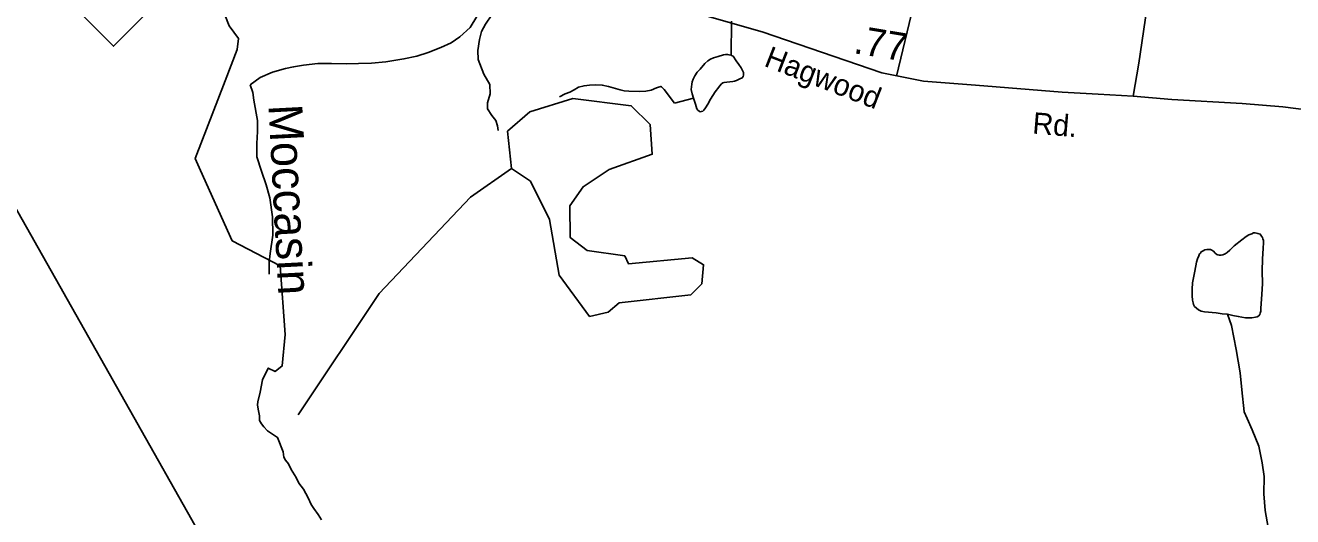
# Model space of a CAD drawing. Extents: x 2126262 to 2293712, y 749403 to 919119.
# Drawn here: x 2215366 to 2220992, y 762828 to 765008 of the extents above; entities that cross this region are included whole.
import ezdxf

# ---------------------------------------------------------------- set-up
doc = ezdxf.new("R2010")
doc.units = 0
for name, color, linetype in [('Exist Boundary Political CountyLine', 7, 'Continuous'), ('Exist Hydrographic Creek Single Shore Label', 7, 'Continuous'), ('Exist Hydrographic Misc Water Feature', 7, 'Continuous'), ('Exist Hydrographic Pond Under 1500 Sq Ft', 7, 'Continuous'), ('Exist Road Non-System Type 51', 7, 'Continuous'), ('Exist Road Primary NC Shield CELL', 7, 'Continuous'), ('Exist Road Secondary Mileage Hundredths English Label', 7, 'Continuous'), ('Exist Road Secondary Type 51 Attributed', 7, 'Continuous'), ('Exist Road Secondary Type 51 Label', 7, 'Continuous'), ('Map Preparation Inset Cut Line', 7, 'Continuous')]:
    doc.layers.add(name, color=color, linetype=linetype)

msp = doc.modelspace()

# ---------------------------------------------------------------- linework, layer by layer
at = {"layer": 'Exist Boundary Political CountyLine'}
msp.add_lwpolyline([(2216680.4, 762813.3), (2216665.7, 762837.1), (2216645.9, 762863.5), (2216634.2, 762881.8), (2216621.5, 762912), (2216600.2, 762950.6), (2216579.4, 762977), (2216568.2, 763001.3), (2216546.4, 763037.4), (2216534.7, 763062.5), (2216520.5, 763078.2), (2216513.4, 763091.9), (2216510.3, 763115.3), (2216485.7, 763179.4), (2216440.8, 763209.2), (2216425.1, 763227.2), (2216414.9, 763239.9), (2216405.8, 763255.1), (2216405.3, 763274.9), (2216398.7, 763305.4), (2216396.1, 763323.6), (2216397.5, 763337.7), (2216408.3, 763379.7), (2216418, 763435.5), (2216444.1, 763487.1), (2216474.2, 763472.7), (2216506.2, 763496.6), (2216519, 763635.5), (2216497.6, 763940.9), (2216354.8, 764015.2), (2216283.7, 764052.3), (2216143.5, 764363.4), (2216119.2, 764417.4), (2216252.5, 764761.5), (2216279.2, 764831.7), (2216306.1, 764900.7), (2216312, 764949.7), (2216270.2, 765005.4), (2216234.5, 765095.3)], dxfattribs=at)
at = {"layer": 'Exist Hydrographic Misc Water Feature'}
msp.add_line((2218247.3, 764662.9), (2218332.6, 764685.3), dxfattribs=at)
for points in [[(2217370.7, 765046.8), (2217341, 764998.5), (2217295.4, 764956.3), (2217255.7, 764929.8), (2217209.7, 764909.6), (2217153.7, 764887.2), (2217103.9, 764870.8), (2217046.1, 764858.4), (2216966.3, 764846.2), (2216902.3, 764839.6), (2216844.5, 764839), (2216792.2, 764836.7), (2216724.6, 764838.4), (2216664.5, 764837.8), (2216600.7, 764831.6), (2216556.6, 764823.2), (2216520.3, 764816.9), (2216462.9, 764800.5), (2216409, 764776.1), (2216363.3, 764743.7)], [(2218500.3, 765026.3), (2218499.7, 764874.7)], [(2218499.7, 764874.7), (2218489.9, 764876.6), (2218483.3, 764878.4), (2218473.5, 764878.2), (2218465.5, 764876.2), (2218441.5, 764870.1), (2218421.4, 764864.2), (2218407.6, 764857.7), (2218395.7, 764849.8), (2218381.8, 764837.7), (2218362.1, 764813.5), (2218348.2, 764799.4), (2218338.3, 764783.4), (2218330.3, 764769.2), (2218326.2, 764757.2), (2218324.2, 764747.4), (2218322.7, 764735.4), (2218322.3, 764723.3), (2218326.6, 764703.2), (2218332.6, 764685.3)], [(2218499.7, 764874.7), (2218503.6, 764872.4), (2218507.5, 764870.6), (2218521.6, 764850.6), (2218533.7, 764834.6), (2218544, 764818.9), (2218549.5, 764806.7), (2218554.2, 764798.7), (2218554, 764793), (2218553.8, 764787), (2218552, 764780.8), (2218548.1, 764774.9), (2218538, 764770.7), (2218522.3, 764762.5), (2218514.3, 764760.5), (2218506.3, 764758.5), (2218480.4, 764756.3), (2218468.1, 764754.5), (2218462.4, 764752.5), (2218456, 764748.2), (2218448, 764738.1), (2218444.3, 764734.1), (2218428.6, 764712.2), (2218406.8, 764679.8), (2218395.1, 764658), (2218385.3, 764641.6), (2218377.3, 764631.9), (2218373.6, 764627.6), (2218367.2, 764625.7), (2218361.5, 764623.7), (2218357.4, 764627.6), (2218350.8, 764631.4), (2218347.1, 764637.6), (2218341.2, 764657.6), (2218332.6, 764685.3)], [(2216363.3, 764743.7), (2216375.6, 764709.8), (2216379.7, 764675.9), (2216396.1, 764586.2), (2216396.3, 764536.3), (2216393.2, 764484), (2216393.4, 764424.4), (2216413.9, 764360.5), (2216434.4, 764300.5), (2216450.8, 764242.5), (2216463.1, 764158.7), (2216463.9, 764076.6), (2216452.5, 763994.8), (2216448.6, 763956.8), (2216448.9, 763903.8)], [(2218247.3, 764662.9), (2218202.4, 764722.4), (2218190.3, 764734.4), (2218186.4, 764736.6), (2218172.6, 764732.2), (2218168.3, 764730.4), (2218144.6, 764720.2), (2218120.6, 764716.1), (2218090.8, 764713.7), (2218044.9, 764715.3), (2218024.8, 764717.2), (2218006.8, 764721.1), (2217954.5, 764736.7), (2217926.6, 764742.6), (2217896.6, 764744.2), (2217870.4, 764742.1), (2217846.6, 764740), (2217821, 764733.7), (2217802.7, 764721.9), (2217782.8, 764711.5), (2217762.7, 764703.6), (2217737.2, 764689.8)], [(2216576.9, 763280), (2216936.6, 763817.9), (2217341.8, 764245.8), (2217524.7, 764373.3)], [(2220702.8, 763726.2), (2220726.4, 763720.2), (2220750.4, 763716.6), (2220782.5, 763710.5), (2220796.7, 763710.8), (2220810.6, 763710.7), (2220826.6, 763712.8), (2220834.6, 763714.8), (2220842.2, 763719), (2220846.3, 763725.3), (2220848.4, 763731), (2220850.2, 763739.2), (2220850, 763753.1), (2220855.8, 763813.1), (2220857.6, 763863.1), (2220857, 763917.1), (2220858.6, 763971.2), (2220860.5, 764017.2), (2220862.5, 764044.9), (2220862.1, 764053.1), (2220860.1, 764061.1), (2220858, 764067.1), (2220853.9, 764073), (2220848.2, 764081.2), (2220837.7, 764084.8), (2220825.6, 764087), (2220818, 764086.5), (2220810, 764082.8), (2220797.9, 764078.6), (2220786, 764070.7), (2220766.1, 764056.6), (2220732.5, 764030.1), (2220712.6, 764009.9), (2220700.7, 764000), (2220692.5, 763993.9), (2220682.5, 763989.7), (2220674.5, 763987.7), (2220666.3, 763987.7), (2220660.3, 763989.8), (2220654.6, 763991.5), (2220648.4, 763997.7), (2220640.4, 764005.4), (2220630.8, 764011.3), (2220626.5, 764013.6), (2220618.5, 764013.6), (2220610.3, 764013.2), (2220602.3, 764011.1), (2220594.3, 764007.1), (2220586.5, 764003), (2220582.6, 763997.1), (2220578.5, 763993.3), (2220575, 763985.3), (2220568.9, 763971.2), (2220564.8, 763957.2), (2220557.2, 763917), (2220547.4, 763864.9), (2220545.7, 763836.7), (2220546.1, 763807.1), (2220548, 763789), (2220550, 763776.9), (2220552.3, 763768.8), (2220556.4, 763760.9), (2220564.4, 763753.2), (2220574.2, 763745.2), (2220586.3, 763739.3), (2220600.1, 763737.3), (2220652.3, 763731.8), (2220678.4, 763727.9), (2220702.8, 763726.2)], [(2220702.8, 763726.2), (2220720.8, 763676), (2220741.3, 763570.3), (2220758.6, 763466.7), (2220766.8, 763390.8), (2220777.2, 763292.7), (2220789.7, 763262.9), (2220811.9, 763212.8), (2220842, 763141.3), (2220857, 763067.3), (2220865.4, 763005.6), (2220863.8, 762929.5), (2220870.1, 762855.6), (2220882.6, 762779.9), (2220892.9, 762749.9), (2220917.7, 762676), (2220933.9, 762628.1), (2220948.2, 762574), (2220952.5, 762538.1), (2220952.5, 762510.1), (2220948.6, 762474.2)]]:
    msp.add_lwpolyline(points, dxfattribs=at)
at = {"layer": 'Exist Hydrographic Pond Under 1500 Sq Ft'}
msp.add_lwpolyline([(2217524.7, 764373.3), (2217607.7, 764315.8), (2217692.6, 764146.8), (2217735.7, 763899.8), (2217870.6, 763716.7), (2217953.6, 763734.7), (2218002.7, 763776.3), (2218319.7, 763812.4), (2218368.7, 763860.6), (2218376.7, 763945.8), (2218326.6, 763976.3), (2218043.7, 763949.3), (2218026.6, 763985.7), (2217859.7, 764008.9), (2217784.7, 764066.2), (2217783.7, 764207.3), (2217841.7, 764291.3), (2217957.8, 764367.7), (2218148.7, 764435.9), (2218139.6, 764567.3), (2218055.8, 764651), (2217796.8, 764682.6), (2217605.7, 764624.2), (2217506.6, 764537.6), (2217524.7, 764373.3)], dxfattribs=at)
at = {"layer": 'Exist Road Non-System Type 51'}
msp.add_line((2219232.8, 764782), (2219309, 765095.9), dxfattribs=at)
msp.add_lwpolyline([(2217582.1, 765290), (2217518, 765180.3), (2217436.2, 765055), (2217408.3, 765012.5), (2217390.7, 764980.4), (2217381.4, 764944.2), (2217375.2, 764896.6), (2217376.2, 764856.2), (2217401, 764791), (2217427.9, 764745.4), (2217429, 764704), (2217417.6, 764663.6), (2217417.6, 764637.7), (2217437.3, 764607.7), (2217454.8, 764584.9), (2217462.1, 764562.1), (2217465.2, 764541.4)], dxfattribs=at)
at = {"layer": 'Exist Road Primary NC Shield CELL'}
msp.add_lwpolyline([(2215424.7, 765247.8), (2215757.7, 765580.8), (2216090.7, 765247.8), (2215757.7, 764914.8)], close=True, dxfattribs=at)
at = {"layer": 'Exist Road Secondary Type 51 Attributed'}
for points in [[(2220284.3, 764693.5), (2220309.4, 764840.2), (2220345, 765081.2), (2220367.3, 765282.3), (2220414.1, 765668.6), (2220509.7, 766162.4), (2220541.8, 766345.4), (2220570.4, 766589.1), (2220597, 766952.5), (2220600.6, 767067), (2220598.4, 767170.7), (2220588.4, 767255.2), (2220573.4, 767333.9), (2220560.5, 767380.4), (2220446.7, 767710.2), (2220428.9, 767780.3), (2220415.3, 767880.5), (2220405.2, 767982.1), (2220395.2, 768147.4), (2220388.8, 768309.1), (2220373.8, 768473.7), (2220353.7, 768613.2)], [(2216418, 765841.4), (2216505, 765770.6), (2216740.9, 765598.7), (2216895.1, 765515.6), (2217072.4, 765440.2), (2217265, 765381.5), (2217582.1, 765290), (2218159.6, 765114.7), (2218637, 764979.2), (2219168, 764796.9), (2219353.7, 764760.6), (2219584, 764742.4), (2219968.5, 764711), (2220129, 764702.6), (2220284.3, 764693.5)], [(2220284.3, 764693.5), (2220454.9, 764678.2), (2220767.6, 764661.4), (2220948.3, 764646.7), (2221110.2, 764625.8), (2221323.8, 764565.7), (2221521.3, 764509.1), (2221694.3, 764454.7)]]:
    msp.add_lwpolyline(points, dxfattribs=at)
at = {"layer": 'Map Preparation Inset Cut Line'}
msp.add_lwpolyline([(2225559.9, 781102.8), (2225559.9, 762528.3), (2216266.9, 762528.3), (2206391.5, 779996.5), (2206391.5, 781102.8)], close=True, dxfattribs=at)

# ---------------------------------------------------------------- texts
at = {"layer": 'Exist Hydrographic Creek Single Shore Label'}
msp.add_text('Moccasin', height=150, rotation=273.0098, dxfattribs=at).set_placement((2216444.9, 764654.2))
at = {"layer": 'Exist Road Secondary Mileage Hundredths English Label'}
msp.add_text('.77', height=125, rotation=350.5718, dxfattribs=at).set_placement((2219038.9, 764884.8))
at = {"layer": 'Exist Road Secondary Type 51 Label'}
for s, rotation, p in [('Hagwood', 338.7442, (2218640.8, 764828.9)), ('Rd.', 355.2476, (2219834.2, 764527.9))]:
    msp.add_text(s, height=95, rotation=rotation, dxfattribs=at).set_placement(p)

doc.saveas('drawing.dxf')
